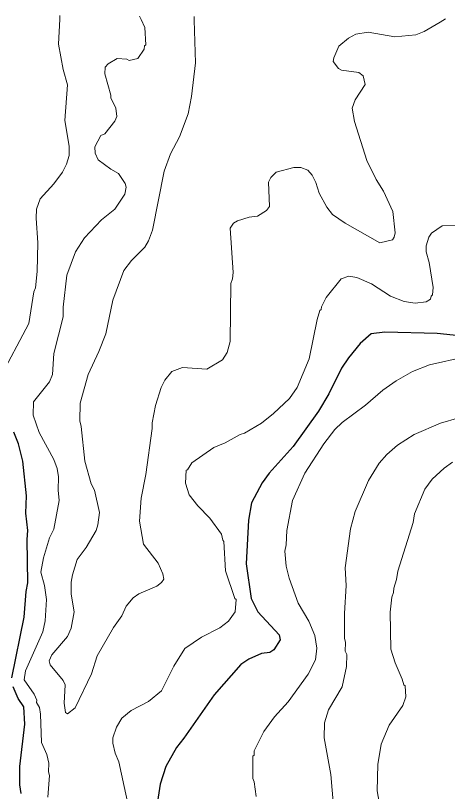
# Model space of a CAD drawing. Extents: x 598.3 to 623.2, y 6902.2 to 6930.1.
# Drawn here: x 599.877 to 600.844, y 6928.329 to 6930.068 of the extents above; entities that cross this region are included whole.
import ezdxf

# ---------------------------------------------------------------- set-up
doc = ezdxf.new("R2010")
doc.units = 0
doc.header["$LTSCALE"] = 0.032
doc.layers.add('1', color=7, linetype='Continuous', lineweight=25)
doc.layers.add('2', color=7, linetype='Continuous', lineweight=13)

msp = doc.modelspace()

# ---------------------------------------------------------------- linework, layer by layer
at = {"layer": '1'}
for points in [[(600.8853, 6929.349), (600.8213, 6929.3553), (600.7041, 6929.3585), (600.6736, 6929.3546), (600.6488, 6929.3329), (600.6228, 6929.3013), (600.6072, 6929.2782), (600.5791, 6929.2204), (600.5557, 6929.1815), (600.499, 6929.1022), (600.4449, 6929.043), (600.4294, 6929.0212), (600.4059, 6928.9759), (600.3985, 6928.9371), (600.3937, 6928.8393), (600.405, 6928.7617), (600.4195, 6928.732), (600.4672, 6928.6801), (600.4695, 6928.6689), (600.4558, 6928.6464), (600.4468, 6928.6406), (600.4279, 6928.6382), (600.3999, 6928.6258), (600.382, 6928.6136), (600.3218, 6928.546), (600.2544, 6928.4485), (600.2377, 6928.4277), (600.2141, 6928.385), (600.201, 6928.3461), (600.1888, 6928.2678)], [(599.8691, 6928.584), (599.8966, 6928.7201), (599.9006, 6928.7778), (599.9046, 6928.7972), (599.9031, 6928.894), (599.9046, 6928.9144), (599.8999, 6928.9527), (599.9014, 6928.9921), (599.8934, 6929.0692), (599.8837, 6929.1081), (599.873, 6929.1342)], [(599.8901, 6928.3248), (599.8869, 6928.3439), (599.8869, 6928.3855), (599.8982, 6928.4799), (599.8955, 6928.5194), (599.8827, 6928.538), (599.8716, 6928.5641)]]:
    msp.add_lwpolyline(points, dxfattribs=at)
at = {"layer": '2'}
for points in [[(599.832, 6929.2476), (599.8395, 6929.2522), (599.9069, 6929.3782), (599.9183, 6929.4492), (599.9218, 6929.4577), (599.9257, 6929.4948), (599.9274, 6929.5591), (599.9233, 6929.6142), (599.9241, 6929.6345), (599.9325, 6929.6577), (599.9627, 6929.691), (599.9824, 6929.717), (599.9912, 6929.7349), (599.9969, 6929.7544), (599.9969, 6929.7754), (599.9872, 6929.833), (599.9937, 6929.913), (599.984, 6929.9468), (599.9734, 6930.0037), (599.976, 6930.0596), (599.9764, 6930.0681)], [(600.1548, 6930.0666), (600.1583, 6930.0593), (600.1669, 6930.0414), (600.1686, 6930.0024), (600.1662, 6930.0001), (600.1653, 6929.9926), (600.1512, 6929.972), (600.1314, 6929.9673), (600.1262, 6929.9705), (600.1049, 6929.9721), (600.0845, 6929.9599), (600.078, 6929.9523), (600.0771, 6929.9376), (600.0908, 6929.89), (600.0909, 6929.8833), (600.1015, 6929.8607), (600.1038, 6929.8421), (600.0994, 6929.8316), (600.0773, 6929.8033), (600.0684, 6929.7996), (600.0545, 6929.7738), (600.0552, 6929.76), (600.0623, 6929.745), (600.0902, 6929.7238), (600.1078, 6929.7138), (600.1229, 6929.6918), (600.1248, 6929.6834), (600.1218, 6929.6678), (600.0993, 6929.6342), (600.0699, 6929.6102), (600.0319, 6929.5699), (600.0113, 6929.5385), (599.9918, 6929.4863), (599.9835, 6929.4149), (599.9839, 6929.3933), (599.963, 6929.3107), (599.9597, 6929.2639), (599.9531, 6929.2474), (599.9176, 6929.2025), (599.9169, 6929.1729), (599.9298, 6929.134), (599.9626, 6929.0734), (599.9703, 6929.0531), (599.9734, 6929.0342), (599.9727, 6929.0043), (599.9751, 6928.9811), (599.9629, 6928.9173), (599.953, 6928.8974), (599.9395, 6928.8529), (599.9339, 6928.8205), (599.942, 6928.7909), (599.9467, 6928.7595), (599.9435, 6928.7117), (599.9384, 6928.6869), (599.8997, 6928.5998), (599.8966, 6928.5793), (599.9187, 6928.5477), (599.9248, 6928.5338), (599.9242, 6928.5289), (599.9305, 6928.5172), (599.933, 6928.5029), (599.9356, 6928.4392), (599.9474, 6928.4125), (599.9515, 6928.3931), (599.9509, 6928.3732), (599.9532, 6928.3649), (599.9493, 6928.3166)], [(600.8403, 6930.061), (600.8278, 6930.0535), (600.7923, 6930.0323), (600.7732, 6930.0248), (600.7263, 6930.0207), (600.6665, 6930.0305), (600.6394, 6930.026), (600.6231, 6930.0172), (600.6009, 6929.9996), (600.5901, 6929.9736), (600.5888, 6929.9648), (600.6005, 6929.9494), (600.6073, 6929.9455), (600.6456, 6929.9407), (600.6559, 6929.9327), (600.6599, 6929.9138), (600.6379, 6929.8788), (600.6309, 6929.8602), (600.6364, 6929.8305), (600.6637, 6929.7436), (600.685, 6929.7009), (600.7013, 6929.6748), (600.7224, 6929.6292), (600.7271, 6929.5811), (600.7254, 6929.5715), (600.7211, 6929.5655), (600.6927, 6929.5585), (600.6156, 6929.603), (600.5868, 6929.6221), (600.5746, 6929.6384), (600.5574, 6929.6697), (600.5499, 6929.6942), (600.5417, 6929.7106), (600.5319, 6929.7218), (600.5163, 6929.7276), (600.5002, 6929.7276), (600.4609, 6929.717), (600.4491, 6929.7054), (600.4438, 6929.6944), (600.4455, 6929.6398), (600.4391, 6929.6309), (600.4193, 6929.6183), (600.4001, 6929.6159), (600.3742, 6929.6078), (600.3651, 6929.6026), (600.3581, 6929.5918), (600.3644, 6929.4926), (600.3631, 6929.4779), (600.3596, 6929.4678), (600.3579, 6929.338), (600.3507, 6929.3127), (600.3406, 6929.2968), (600.3059, 6929.276), (600.2514, 6929.2792), (600.2269, 6929.2701), (600.2112, 6929.2507), (600.2033, 6929.2347), (600.1905, 6929.1945), (600.1832, 6929.1556), (600.1831, 6929.1424), (600.1687, 6929.0399), (600.1588, 6928.9867), (600.1549, 6928.9348), (600.1638, 6928.8834), (600.1968, 6928.8412), (600.2068, 6928.8171), (600.2089, 6928.8049), (600.204, 6928.7976), (600.1938, 6928.7892), (600.153, 6928.7725), (600.1408, 6928.7633), (600.125, 6928.7443), (600.115, 6928.7229), (600.0962, 6928.6967), (600.0603, 6928.633), (600.047, 6928.5933), (600.0104, 6928.5169), (599.9937, 6928.503), (599.9889, 6928.5064), (599.9857, 6928.5269), (599.988, 6928.5683), (599.9835, 6928.5782), (599.9549, 6928.6134), (599.9528, 6928.6224), (599.9581, 6928.6354), (599.9933, 6928.6764), (600.0019, 6928.6952), (600.0082, 6928.7317), (600.0019, 6928.7713), (600.0019, 6928.7982), (600.0044, 6928.8146), (600.0154, 6928.8491), (600.0353, 6928.8758), (600.0576, 6928.9141), (600.0617, 6928.9272), (600.065, 6928.9548), (600.0538, 6929.0042), (600.0468, 6929.0189), (600.0325, 6929.0698), (600.0244, 6929.1472)], [(600.0244, 6929.1472), (600.0213, 6929.1599), (600.0221, 6929.1993), (600.0398, 6929.2636), (600.0639, 6929.315), (600.0796, 6929.3548), (600.0952, 6929.4304), (600.1198, 6929.4967), (600.1369, 6929.5188), (600.1667, 6929.5493), (600.175, 6929.5633), (600.1841, 6929.5874), (600.2099, 6929.719), (600.2239, 6929.7582), (600.2446, 6929.7964), (600.2639, 6929.8476), (600.2713, 6929.8868), (600.2801, 6929.962), (600.2771, 6930.058), (600.2769, 6930.0656)], [(600.8079, 6929.4389), (600.8112, 6929.4422), (600.8121, 6929.4587), (600.8031, 6929.5147), (600.7968, 6929.5388), (600.7968, 6929.5519), (600.8025, 6929.5716), (600.8084, 6929.5805), (600.8327, 6929.5965), (600.8741, 6929.5977)], [(600.1361, 6928.2684), (600.1087, 6928.3958), (600.1005, 6928.4155), (600.095, 6928.4379), (600.095, 6928.4495), (600.1031, 6928.4736), (600.1153, 6928.4934), (600.136, 6928.5108), (600.1748, 6928.5311), (600.2043, 6928.555), (600.2319, 6928.6103), (600.2566, 6928.65), (600.2935, 6928.6755), (600.335, 6928.6959), (600.3541, 6928.7112), (600.3693, 6928.7322), (600.3709, 6928.7593), (600.3684, 6928.7615), (600.3476, 6928.8236), (600.3434, 6928.8895), (600.341, 6928.8923), (600.3386, 6928.9058), (600.3122, 6928.942), (600.2853, 6928.9697), (600.2658, 6928.9941), (600.2577, 6929.0205), (600.2592, 6929.0491), (600.2624, 6929.0504), (600.2717, 6929.0655), (600.3213, 6929.1001), (600.3465, 6929.1107), (600.3804, 6929.1293), (600.39, 6929.1321), (600.4276, 6929.1546), (600.4547, 6929.1765), (600.4903, 6929.21), (600.5076, 6929.2345), (600.535, 6929.2989), (600.5523, 6929.3871), (600.5588, 6929.4069), (600.5619, 6929.409), (600.5626, 6929.4156), (600.5729, 6929.4361), (600.6066, 6929.4783), (600.6233, 6929.4839), (600.6411, 6929.4808), (600.674, 6929.4669), (600.7169, 6929.4389), (600.7475, 6929.4271), (600.7719, 6929.4233), (600.7967, 6929.4265), (600.8063, 6929.4322), (600.8079, 6929.4389)], [(600.4163, 6928.3181), (600.4114, 6928.3507), (600.4082, 6928.3588), (600.4082, 6928.4088), (600.4114, 6928.4109), (600.4115, 6928.4208), (600.4333, 6928.4637), (600.4572, 6928.4966), (600.4877, 6928.5299), (600.5328, 6928.5919), (600.549, 6928.6243), (600.5522, 6928.6508), (600.5475, 6928.6788), (600.5339, 6928.7112), (600.5103, 6928.7512), (600.4899, 6928.8075), (600.4833, 6928.8341), (600.4802, 6928.8681), (600.4835, 6928.882), (600.485, 6928.9139), (600.4973, 6928.9812), (600.5252, 6929.0429), (600.5674, 6929.1085), (600.5923, 6929.1403), (600.6086, 6929.1565), (600.6605, 6929.1948), (600.6994, 6929.2288), (600.7293, 6929.2498), (600.7659, 6929.2703), (600.8043, 6929.2857), (600.8839, 6929.3034)], [(600.5959, 6928.2182), (600.583, 6928.3672), (600.5685, 6928.4493), (600.5692, 6928.4832), (600.5779, 6928.5121), (600.6088, 6928.5642), (600.6186, 6928.6091), (600.6187, 6928.636), (600.6154, 6928.6438), (600.6162, 6928.6632), (600.6138, 6928.6727), (600.6138, 6928.728), (600.6177, 6928.7906), (600.6154, 6928.8305), (600.6269, 6928.9179), (600.6377, 6928.9568), (600.6675, 6929.0264), (600.6916, 6929.0654), (600.7087, 6929.0844), (600.7323, 6929.1055), (600.7701, 6929.1291), (600.8285, 6929.1549), (600.8699, 6929.1667)], [(600.8556, 6929.067), (600.8372, 6929.0541), (600.8105, 6929.0291), (600.7936, 6929.0067), (600.7709, 6928.9516), (600.7676, 6928.9322), (600.7335, 6928.8234), (600.7303, 6928.804), (600.724, 6928.7852), (600.7238, 6928.775), (600.7198, 6928.7649), (600.7158, 6928.7315), (600.7174, 6928.6486), (600.7271, 6928.6178), (600.7433, 6928.5812), (600.7465, 6928.5687), (600.7498, 6928.5663), (600.7513, 6928.5417), (600.7447, 6928.5221), (600.7136, 6928.4778), (600.6957, 6928.4355), (600.6886, 6928.3901), (600.6867, 6928.3307), (600.6931, 6928.2973)]]:
    msp.add_lwpolyline(points, dxfattribs=at)

doc.saveas('drawing.dxf')
